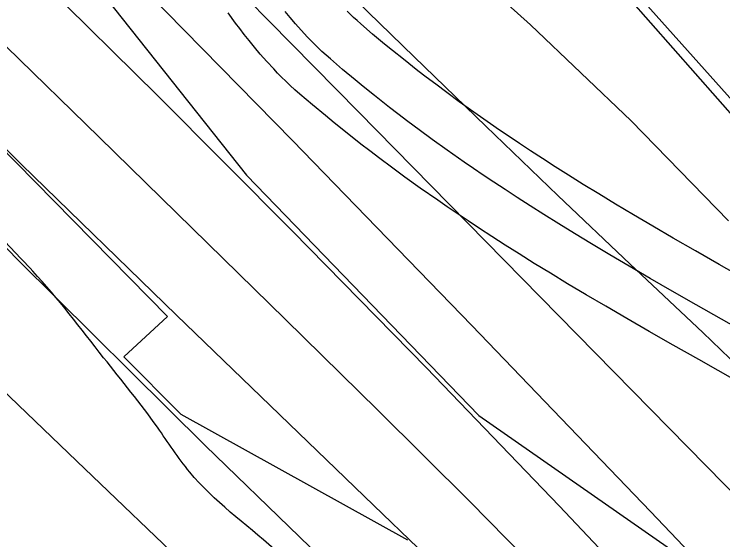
# Model space of a CAD drawing. Extents: x 3279314 to 3317160, y 734079 to 759431.
# Drawn here: x 3308832.8 to 3309061.7, y 750744.8 to 750914.5 of the extents above; entities that cross this region are included whole.
import ezdxf

# ---------------------------------------------------------------- set-up
doc = ezdxf.new("R2010")
doc.units = 0
for name, color, linetype in [('V-RIVR-EDGE', 7, 'Continuous'), ('V-ROAD-CNTR', 7, 'Continuous'), ('V-RRAP-RVMT', 7, 'Continuous'), ('V-SITE-VEGE', 7, 'Continuous'), ('V-TOPO-DPTH', 7, 'Continuous'), ('V-TOPO-MAJR', 7, 'Continuous'), ('V-TOPO-MINR', 7, 'Continuous'), ('V-TOPO-WATR', 7, 'Continuous'), ('V-WETL-SWMP', 7, 'Continuous')]:
    doc.layers.add(name, color=color, linetype=linetype)

msp = doc.modelspace()

# ---------------------------------------------------------------- linework, layer by layer
at = {"layer": 'V-RIVR-EDGE'}
msp.add_spline([(3310321.13, 749040.23), (3310300.43, 749054.71), (3310291.48, 749060.21), (3310284.53, 749069.69), (3310279.08, 749082.15), (3310276.14, 749099.09), (3310273.16, 749101.58), (3310272.66, 749103.08), (3310274.17, 749108.55), (3310272.69, 749114.53), (3310270.22, 749124), (3310267.74, 749126.49), (3310257.78, 749125.02), (3310250.81, 749127.03), (3310248.83, 749130.03), (3310246.36, 749138), (3310246.37, 749142.98), (3310240.9, 749146.48), (3310227.47, 749153.98), (3310224.49, 749156.98), (3310223.53, 749170.92), (3310223.05, 749178.39), (3310221.57, 749182.88), (3310210.16, 749201.33), (3310196.27, 749220.28), (3310184.35, 749234.26), (3310180.89, 749244.22), (3310168.48, 749260.69), (3310132.24, 749302.6), (3310100.95, 749338.04), (3310093.01, 749349.51), (3310080.1, 749360.99), (3310068.19, 749377.95), (3310063.22, 749384.44), (3310063.24, 749392.9), (3310059.28, 749401.38), (3310050.84, 749409.37), (3310038.9, 749415.37), (3310032.93, 749417.88), (3310031.94, 749421.36), (3310031.97, 749431.32), (3310027.51, 749441.79), (3310013.62, 749463.24), (3310002.21, 749480.19), (3309996.75, 749484.69), (3309989.8, 749494.17), (3309966.47, 749525.1), (3309915.81, 749577.01), (3309885.51, 749606.96), (3309870.12, 749627.91), (3309858.72, 749646.37), (3309848.3, 749660.83), (3309832.41, 749680.29), (3309811.56, 749707.23), (3309792.19, 749727.7), (3309770.83, 749747.17), (3309749.97, 749767.14), (3309721.15, 749794.1), (3309694.33, 749821.55), (3309675.95, 749841.02), (3309647.16, 749875.94), (3309632.27, 749893.91), (3309623.81, 749897.91), (3309619.35, 749905.89), (3309612.4, 749914.37), (3309608.42, 749917.87), (3309602.95, 749917.88), (3309597.97, 749917.89), (3309593.49, 749919.4), (3309591.01, 749923.39), (3309589.53, 749928.87), (3309582.58, 749936.85), (3309559.72, 749955.33), (3309517.49, 749996.77), (3309500.12, 750016.73), (3309486.72, 750038.67), (3309451.96, 750074.11), (3309414.2, 750111.55), (3309372.47, 750150), (3309355.08, 750165.97), (3309348.13, 750174.95), (3309345.66, 750180.94), (3309337.24, 750197.39), (3309328.3, 750210.36), (3309324.84, 750220.82), (3309324.86, 750227.79), (3309323.88, 750231.78), (3309308.97, 750246.75), (3309301.02, 750253.25), (3309289.58, 750255.27), (3309275.65, 750261.28), (3309266.21, 750269.27), (3309256.29, 750285.23), (3309242.39, 750304.18), (3309232.48, 750324.13), (3309226.56, 750344.06), (3309225.09, 750354.02), (3309225.1, 750360.49), (3309226.61, 750366.47), (3309226.63, 750374.93), (3309224.66, 750381.91), (3309217.72, 750394.37), (3309214.25, 750402.35), (3309208.81, 750416.8), (3309202.88, 750437.23), (3309195.97, 750461.15), (3309191.05, 750483.07), (3309177.66, 750507.51), (3309165.75, 750523.97), (3309142.39, 750541.95), (3309121.53, 750561.92), (3309087.25, 750593.38), (3309058.44, 750623.32), (3309023.66, 750653.78), (3308984.89, 750682.26), (3308965.52, 750701.73), (3308934.71, 750725.21), (3308916.82, 750741.69), (3308889.5, 750766.65), (3308879.07, 750781.12), (3308861.7, 750803.57), (3308838.86, 750831.51), (3308825.46, 750846.48), (3308814.55, 750864.44), (3308799.66, 750884.89), (3308786.77, 750907.83), (3308769.91, 750936.75), (3308755.5, 750949.23), (3308730.15, 750966.23), (3308702.32, 750989.7), (3308667.03, 751014.68), (3308635.22, 751038.16), (3308607.37, 751054.17), (3308596.45, 751066.15), (3308577.55, 751076.15), (3308544.74, 751098.14), (3308515.42, 751122.12), (3308480.63, 751147.1), (3308431.9, 751178.59), (3308381.19, 751210.58), (3308313.08, 751254.57), (3308298.17, 751264.07), (3308277.31, 751288.02), (3308255.95, 751308.99), (3308247.01, 751317.97), (3308234.57, 751321.99), (3308223.13, 751325), (3308216.67, 751329.5), (3308211.21, 751335.99), (3308207.75, 751346.95), (3308191.84, 751357.45), (3308167.47, 751369.96), (3308143.1, 751381.47), (3308114.75, 751393.99), (3308098.83, 751402), (3308065.53, 751427.97), (3308034.73, 751454.44), (3307987.99, 751482.94), (3307953.18, 751501.95), (3307919.38, 751524.44), (3307889.04, 751538.95), (3307842.78, 751558.49), (3307826.37, 751569.48), (3307807.98, 751583.97), (3307787.11, 751600.95), (3307757.78, 751617.95), (3307730.93, 751635.94), (3307709.54, 751642.47), (3307686.18, 751660.95), (3307647.39, 751683.46), (3307590.22, 751719.45), (3307548.46, 751746.94), (3307501.72, 751774.94), (3307418.18, 751822.45), (3307378.91, 751849.94), (3307352.06, 751864.44), (3307323.22, 751882.44), (3307282.93, 751899.97), (3307232.7, 751923.5), (3307180.99, 751954.99), (3307151.19, 751984.94), (3307118.88, 752007.93), (3307079.59, 752027.95), (3307037.81, 752048.46), (3306959.2, 752074.05), (3306908.45, 752091.61), (3306835.32, 752115.69), (3306813.43, 752124.71), (3306798, 752129.23), (3306775.59, 752128.29), (3306737.24, 752125.39), (3306707.36, 752121.48), (3306675.99, 752124.05), (3306640.67, 752138.08), (3306619.79, 752149.59), (3306586.97, 752168.09), (3306556.14, 752186.09), (3306540.22, 752191.11), (3306530.77, 752196.11), (3306523.31, 752198.12), (3306509.86, 752198.66), (3306494.43, 752199.19), (3306481.99, 752202.21), (3306455.62, 752212.73), (3306426.27, 752223.26), (3306394.43, 752235.79), (3306377.52, 752244.3), (3306357.63, 752254.8), (3306340.22, 752261.82), (3306315.84, 752271.84), (3306291.96, 752278.87), (3306250.66, 752292.41), (3306229.29, 752305.91), (3306214.86, 752312.92), (3306196.46, 752320.43), (3306178.54, 752322.47), (3306158.63, 752327.5), (3306122.35, 752354.48), (3306083.1, 752388.93), (3306035.88, 752426.89), (3305994.62, 752454.38), (3305960.83, 752483.35), (3305942.93, 752491.36), (3305925.51, 752496.38), (3305911.08, 752501.39), (3305890.21, 752519.37), (3305880.28, 752528.36), (3305854.92, 752543.36), (3305817.11, 752558.39), (3305791.24, 752567.92), (3305763.88, 752577.45), (3305740.5, 752586.47), (3305713.14, 752599.98), (3305680.82, 752615.99), (3305651.97, 752630.01), (3305614.66, 752644.04), (3305572.38, 752660.58), (3305548.49, 752666.61), (3305515.65, 752676.65), (3305473.87, 752696.18), (3305452.48, 752705.69), (3305406.24, 752733.19), (3305373.44, 752759.66), (3305338.65, 752786.14), (3305328.71, 752794.13), (3305312.3, 752802.64), (3305286.93, 752813.66), (3305252.11, 752826.69), (3305242.16, 752830.2), (3305208.83, 752844.72), (3305177.02, 752867.21), (3305143.72, 752892.19), (3305118.38, 752915.16), (3305099, 752933.13), (3305078.61, 752943.14), (3305068.68, 752953.62), (3305059.76, 752971.57), (3305047.83, 752980.06), (3305022.47, 752992.58), (3305004.56, 752998.1), (3304987.64, 753004.11), (3304962.77, 753016.13), (3304950.35, 753026.12), (3304927, 753047.59), (3304902.65, 753069.06), (3304884.27, 753085.54), (3304875.32, 753093.03), (3304866.37, 753098.53), (3304851.45, 753104.04), (3304833.04, 753108.07), (3304825.58, 753113.07), (3304814.14, 753120.56), (3304795.25, 753131.07), (3304772.88, 753147.56), (3304761.44, 753154.06), (3304763.94, 753158.04), (3304771.92, 753160.01), (3304783.88, 753164.96), (3304789.87, 753171.91), (3304791.88, 753177.39), (3304788.41, 753185.36), (3304783.94, 753189.36), (3304774.98, 753188.88), (3304768, 753187.9), (3304759.52, 753180.45), (3304750.53, 753171.51), (3304743.06, 753171.03), (3304737.09, 753172.04), (3304729.16, 753187.5), (3304721.73, 753203.95), (3304719.77, 753216.4), (3304715.85, 753239.82), (3304713.88, 753252.27), (3304707.95, 753266.73), (3304696.05, 753288.66), (3304696.05, 753291.15), (3304698.05, 753293.14), (3304721.87, 753260.22), (3304725.85, 753259.21), (3304731.83, 753261.69), (3304735.33, 753264.17), (3304733.35, 753270.15), (3304720.92, 753276.65), (3304713.96, 753281.65), (3304711.48, 753286.14), (3304713.98, 753291.11), (3304717.98, 753296.58), (3304717.99, 753300.56), (3304718.5, 753307.03), (3304717.02, 753313.51), (3304711.57, 753324.98), (3304706.64, 753344.91), (3304708.16, 753355.36), (3304713.67, 753366.3), (3304719.16, 753370.27), (3304720.66, 753373.26), (3304721.2, 753393.17), (3304720.24, 753405.62), (3304722.25, 753412.09), (3304722.76, 753416.07), (3304717.78, 753416.58), (3304715.78, 753414.1), (3304705.78, 753396.7), (3304698.79, 753388.75), (3304690.8, 753382.79), (3304689.3, 753379.81), (3304686.29, 753369.36), (3304679.29, 753358.92), (3304660.84, 753349), (3304644.89, 753343.07), (3304640.41, 753343.08), (3304636.93, 753344.58), (3304631.46, 753345.09), (3304617.01, 753341.14), (3304603.55, 753337.19), (3304582.13, 753334.26), (3304568.69, 753336.28), (3304558.23, 753332.33), (3304554.24, 753329.85), (3304552.23, 753325.37), (3304552.22, 753319.89), (3304556.69, 753317.39), (3304565.16, 753317.37), (3304576.61, 753317.34), (3304598.04, 753325.26), (3304606.01, 753325.24), (3304613.48, 753325.22), (3304648.36, 753335.09), (3304667.78, 753333.55), (3304668.76, 753326.58), (3304665.26, 753321.61), (3304643.84, 753318.67), (3304628.9, 753317.21), (3304618.94, 753317.24), (3304605.48, 753310.3), (3304596.99, 753303.35), (3304588.02, 753300.88), (3304567.61, 753299.44), (3304549.68, 753299.98), (3304541.72, 753301.99), (3304535.25, 753305.49), (3304526.8, 753311.99), (3304519.87, 753327.44), (3304518.9, 753335.41), (3304521.39, 753337.4), (3304525.87, 753336.89), (3304526.84, 753326.93), (3304529.33, 753326.92), (3304534.81, 753329.4), (3304537.33, 753338.35), (3304537.34, 753342.34), (3304537.86, 753354.29), (3304541.37, 753363.24), (3304546.86, 753368.71), (3304559.32, 753371.16), (3304574.27, 753376.6), (3304588.22, 753378.06), (3304594.7, 753384.02), (3304597.71, 753389.99), (3304596.72, 753393.48), (3304592.24, 753395.98), (3304585.76, 753391.02), (3304573.81, 753391.05), (3304554.38, 753389.6), (3304538.93, 753384.66), (3304531.44, 753374.72), (3304526.44, 753364.27), (3304528.89, 753350.82), (3304526.89, 753347.34), (3304520.9, 753341.38), (3304515.92, 753340.9), (3304509.95, 753341.41), (3304494.53, 753349.41), (3304491.56, 753355.9), (3304490.57, 753360.38), (3304490.59, 753365.36), (3304496.09, 753376.8), (3304507.09, 753394.7), (3304515.59, 753407.62), (3304516.11, 753419.07), (3304517.12, 753423.55), (3304526.1, 753431), (3304531.1, 753437.46), (3304532.61, 753445.92), (3304524.17, 753453.41), (3304521.69, 753458.9), (3304530.68, 753468.83), (3304541.15, 753474.28), (3304555.1, 753477.24), (3304557.09, 753479.22), (3304557.1, 753482.71), (3304543.16, 753483.24), (3304520.26, 753482.8), (3304499.35, 753484.84), (3304485.9, 753485.38), (3304474.95, 753484.41), (3304448.54, 753476.5), (3304441.56, 753474.53), (3304417.11, 753455.17), (3304393.67, 753438.3), (3304387.18, 753431.34), (3304378.71, 753431.36), (3304357.3, 753430.92), (3304348.83, 753429.94), (3304343.84, 753425.97), (3304328.37, 753410.58), (3304326.37, 753409.58), (3304314.92, 753410.11), (3304308.96, 753414.61), (3304303.5, 753421.09), (3304279.16, 753448.54), (3304275.21, 753458.51), (3304275.22, 753462.99), (3304280.21, 753469.45), (3304287.22, 753484.87), (3304290.73, 753495.82), (3304296.22, 753498.79), (3304306.68, 753501.26), (3304317.16, 753508.2), (3304337.61, 753522.09), (3304349.57, 753526.54), (3304379.96, 753532.94), (3304408.85, 753538.85), (3304418.82, 753542.31), (3304423.32, 753547.77), (3304423.33, 753551.76), (3304423.33, 753553.75), (3304421.84, 753554.75), (3304418.35, 753551.77), (3304410.38, 753551.79), (3304404.9, 753551.3), (3304391.95, 753548.35), (3304380.99, 753545.89), (3304368.53, 753544.42), (3304359.07, 753542.95), (3304347.6, 753538), (3304334.64, 753532.06), (3304327.66, 753526.6), (3304316.68, 753518.16), (3304306.22, 753513.7), (3304279.82, 753511.28), (3304275.34, 753513.78), (3304273.85, 753513.78), (3304261.39, 753511.33), (3304257.92, 753514.82), (3304257.94, 753522.79), (3304258.95, 753529.76), (3304264.43, 753532.23), (3304275.4, 753536.19), (3304283.38, 753540.65), (3304289.88, 753553.08)], degree=3, dxfattribs=at)
at = {"layer": 'V-ROAD-CNTR'}
for points in [[(3309072.77, 750792.32), (3309053.95, 750802.94), (3309045.7, 750807.62), (3309037.97, 750812.03), (3309030.72, 750816.21), (3309023.93, 750820.17), (3309017.57, 750823.91), (3309011.62, 750827.47), (3309006.05, 750830.84), (3309000.84, 750834.04), (3308995.97, 750837.08), (3308991.42, 750839.96), (3308987.16, 750842.7), (3308983.17, 750845.29), (3308979.45, 750847.75), (3308975.96, 750850.09), (3308972.71, 750852.3), (3308969.64, 750854.4), (3308963.97, 750858.37), (3308959.02, 750861.92), (3308954.71, 750865.07), (3308950.95, 750867.88), (3308947.67, 750870.36), (3308944.8, 750872.58), (3308939.85, 750876.47), (3308936.14, 750879.46), (3308933.35, 750881.75), (3308929.23, 750885.19), (3308925.11, 750888.72), (3308923.53, 750890.11), (3308922.01, 750891.5), (3308920.58, 750892.86), (3308919.22, 750894.2), (3308917.92, 750895.5), (3308916.67, 750896.81), (3308914.4, 750899.26), (3308912.31, 750901.62), (3308910.42, 750903.86), (3308908.69, 750905.98), (3308907.12, 750907.97), (3308905.69, 750909.85), (3308904.34, 750911.64), (3308901.97, 750914.93)], [(3309080.15, 750805.37), (3309061.34, 750815.99), (3309053.12, 750820.65), (3309045.43, 750825.05), (3309038.24, 750829.19), (3309031.51, 750833.11), (3309025.23, 750836.81), (3309019.35, 750840.32), (3309013.87, 750843.65), (3309008.74, 750846.8), (3309003.95, 750849.78), (3308999.48, 750852.61), (3308995.3, 750855.3), (3308991.4, 750857.84), (3308987.75, 750860.25), (3308984.35, 750862.53), (3308981.16, 750864.68), (3308978.19, 750866.73), (3308972.64, 750870.61), (3308967.82, 750874.07), (3308963.62, 750877.14), (3308959.97, 750879.86), (3308956.79, 750882.28), (3308954.01, 750884.41), (3308949.19, 750888.21), (3308945.6, 750891.1), (3308942.92, 750893.3), (3308938.92, 750896.64), (3308934.95, 750900.04), (3308933.56, 750901.27), (3308932.24, 750902.48), (3308930.98, 750903.66), (3308929.79, 750904.83), (3308928.66, 750905.98), (3308927.57, 750907.1), (3308925.53, 750909.31), (3308923.66, 750911.43), (3308921.96, 750913.44), (3308920.4, 750915.36)], [(3309080.15, 750805.37), (3309061.34, 750815.99), (3309053.12, 750820.65), (3309045.43, 750825.05), (3309038.24, 750829.19), (3309031.51, 750833.11), (3309025.23, 750836.81), (3309019.35, 750840.32), (3309013.87, 750843.65), (3309008.74, 750846.8), (3309003.95, 750849.78), (3308999.48, 750852.61), (3308995.3, 750855.3), (3308991.4, 750857.84), (3308987.75, 750860.25), (3308984.35, 750862.53), (3308981.16, 750864.68), (3308978.19, 750866.73), (3308972.64, 750870.61), (3308967.82, 750874.07), (3308963.62, 750877.14), (3308959.97, 750879.86), (3308956.79, 750882.28), (3308954.01, 750884.41), (3308949.19, 750888.21), (3308945.6, 750891.1), (3308942.92, 750893.3), (3308938.92, 750896.64), (3308934.95, 750900.04), (3308933.56, 750901.27), (3308932.24, 750902.48), (3308930.98, 750903.66), (3308929.79, 750904.83), (3308928.66, 750905.98), (3308927.57, 750907.1), (3308925.53, 750909.31), (3308923.66, 750911.43), (3308921.96, 750913.44), (3308920.4, 750915.36)], [(3309068.72, 750829.05), (3309060.54, 750833.69), (3309052.89, 750838.06), (3309045.75, 750842.17), (3309039.1, 750846.05), (3309032.88, 750849.71), (3309027.09, 750853.18), (3309021.68, 750856.45), (3309016.64, 750859.55), (3309011.93, 750862.49), (3309007.54, 750865.26), (3309003.45, 750867.89), (3308999.62, 750870.38), (3308996.06, 750872.74), (3308992.73, 750874.96), (3308989.62, 750877.07), (3308986.74, 750879.05), (3308981.31, 750882.85), (3308976.61, 750886.22), (3308972.54, 750889.2), (3308968.99, 750891.85), (3308965.9, 750894.19), (3308963.23, 750896.25), (3308958.53, 750899.95), (3308955.06, 750902.74), (3308952.48, 750904.85), (3308948.61, 750908.09), (3308944.79, 750911.36), (3308943.59, 750912.42), (3308942.46, 750913.45), (3308941.39, 750914.47), (3308940.37, 750915.47)]]:
    msp.add_lwpolyline(points, dxfattribs=at)
at = {"layer": 'V-RRAP-RVMT'}
for p, q in [((3308789.51, 750911.14), (3308882.3, 750816.89)), ((3308882.3, 750816.89), (3308868.18, 750803.81)), ((3308868.18, 750803.81), (3308886.65, 750785.38)), ((3308886.65, 750785.38), (3308959.86, 750744.75))]:
    msp.add_line(p, q, dxfattribs=at)
at = {"layer": 'V-SITE-VEGE'}
msp.add_lwpolyline([(3308261.94, 751612.88), (3308529.59, 751316.12), (3308616.58, 751228.08), (3308671.21, 751181.42), (3308732.71, 751134.72), (3308759.92, 751093.37), (3308788.67, 751022.84), (3308831.19, 750959.09), (3308907.84, 750862.54), (3308982.88, 750784.86), (3309070.03, 750724.28), (3309089.8, 750712.17), (3309089.8, 755677.94)], dxfattribs=at)
at = {"layer": 'V-TOPO-DPTH'}
for points in [[(3307949.15, 751810.38), (3308560.82, 751235.32), (3308574.34, 751222.51), (3308587.81, 751209.64), (3308601.18, 751196.67), (3308614.48, 751183.64), (3308617.2, 751180.96), (3308629.09, 751169.21), (3308640.97, 751157.45), (3308652.82, 751145.66), (3308664.66, 751133.86), (3308676.48, 751122.04), (3308688.3, 751110.22), (3308700.11, 751098.39), (3308711.91, 751086.56), (3308805.87, 750992.31), (3308864.45, 750933.16), (3308922.77, 750873.74), (3308980.68, 750813.93), (3309038.33, 750753.87), (3309151.76, 750634.88)], [(3309067.22, 750666.07), (3309038.53, 750696.72), (3309009.53, 750727.09), (3308980.09, 750757.02), (3308950.34, 750786.65), (3308920.36, 750816.06), (3308890.35, 750845.44), (3308860.31, 750874.79), (3308830.26, 750904.12), (3308813.57, 750920.39), (3308775.26, 750957.95), (3308737.09, 750995.65), (3308699.13, 751033.56), (3308661.31, 751071.61), (3308578.62, 751155.28), (3308566.07, 751167.86), (3308553.44, 751180.34), (3308540.68, 751192.7), (3308527.84, 751204.98), (3308372.76, 751351.77)], [(3309067.22, 750666.07), (3309038.53, 750696.72), (3309009.53, 750727.09), (3308980.09, 750757.02), (3308950.34, 750786.65), (3308920.36, 750816.06), (3308890.35, 750845.44), (3308860.31, 750874.79), (3308830.26, 750904.12), (3308813.57, 750920.39), (3308775.26, 750957.95), (3308737.09, 750995.65), (3308699.13, 751033.56), (3308661.31, 751071.61), (3308578.62, 751155.28), (3308566.07, 751167.86), (3308553.44, 751180.34), (3308540.68, 751192.7), (3308527.84, 751204.98), (3308372.76, 751351.77)], [(3308336.28, 751271.59), (3308457.88, 751215.16), (3308465.12, 751211.51), (3308472.18, 751207.55), (3308478.96, 751203.14), (3308485.57, 751198.42), (3308491.92, 751193.36), (3308498.13, 751188.13), (3308504.13, 751182.65), (3308509.98, 751177.01), (3308526.71, 751160.22), (3308527.41, 751159.51), (3308528.11, 751158.8), (3308528.8, 751158.07), (3308529.49, 751157.35), (3308716.66, 750957.04), (3308775.1, 750895.59), (3308834.26, 750834.85), (3308894.48, 750775.16), (3308955.41, 750716.18), (3309068.91, 750608.26)], [(3308336.28, 751271.59), (3308457.88, 751215.16), (3308465.12, 751211.51), (3308472.18, 751207.55), (3308478.96, 751203.14), (3308485.57, 751198.42), (3308491.92, 751193.36), (3308498.13, 751188.13), (3308504.13, 751182.65), (3308509.98, 751177.01), (3308526.71, 751160.22), (3308527.41, 751159.51), (3308528.11, 751158.8), (3308528.8, 751158.07), (3308529.49, 751157.35), (3308716.66, 750957.04), (3308775.1, 750895.59), (3308834.26, 750834.85), (3308894.48, 750775.16), (3308955.41, 750716.18), (3309068.91, 750608.26)]]:
    msp.add_lwpolyline(points, dxfattribs=at)
at = {"layer": 'V-TOPO-MAJR'}
msp.add_lwpolyline([(3309063.53, 750847.82), (3309032.19, 750880.08), (3308999.58, 750911.06), (3308966.13, 750941.18), (3308954.73, 750951.03), (3308926.48, 750975.75), (3308898.42, 751000.67), (3308870.65, 751025.92), (3308843.07, 751051.38), (3308815.81, 751077.17), (3308788.78, 751103.2), (3308762.08, 751129.58), (3308735.62, 751156.19), (3308673.75, 751219.21), (3308656.72, 751236.54), (3308639.68, 751253.86), (3308622.62, 751271.17), (3308605.55, 751288.46), (3307895.8, 752007.09)], dxfattribs=at)
at = {"layer": 'V-TOPO-MINR'}
for points in [[(3309121.83, 750702.06), (3309008.67, 750817.2), (3308944, 750882.97), (3308879.29, 750948.7), (3308814.55, 751014.4), (3308749.77, 751080.06), (3308609.61, 751222.07), (3308607.95, 751223.75), (3308606.28, 751225.41), (3308604.62, 751227.08), (3308602.94, 751228.73), (3308576.43, 751254.89), (3308561.45, 751269.57), (3308546.4, 751284.18), (3308531.26, 751298.7), (3308516.06, 751313.16), (3307693.1, 752090.84)], [(3309151.76, 750634.88), (3309038.33, 750753.87), (3308980.68, 750813.93), (3308922.77, 750873.74), (3308864.45, 750933.16), (3308805.87, 750992.31), (3308711.91, 751086.56), (3308700.11, 751098.39), (3308688.3, 751110.22), (3308676.48, 751122.04), (3308664.66, 751133.86), (3308652.82, 751145.66), (3308640.97, 751157.45), (3308629.09, 751169.21), (3308617.2, 751180.96), (3308614.48, 751183.64), (3308601.18, 751196.67), (3308587.81, 751209.64), (3308574.34, 751222.51), (3308560.82, 751235.32), (3307949.15, 751810.38)], [(3309236.66, 750694.71), (3309036.58, 750918.18), (3309000.45, 750956.49), (3308963.08, 750993.49), (3308923.86, 751028.52), (3308883.4, 751062.23), (3308831.13, 751103.54), (3308815.98, 751115.74), (3308800.99, 751128.11), (3308786.23, 751140.76), (3308771.63, 751153.59), (3308757.26, 751166.7), (3308743.07, 751179.98), (3308729.15, 751193.54), (3308715.39, 751207.28), (3308677.01, 751246.39), (3308666.52, 751257.1), (3308656.05, 751267.82), (3308645.6, 751278.56), (3308635.16, 751289.31), (3308407.72, 751524.04)], [(3309123.99, 750633.26), (3309051.35, 750710.85), (3309008.86, 750755.74), (3308966.04, 750800.31), (3308922.73, 750844.41), (3308879.1, 750888.19), (3308842.43, 750924.57), (3308816.87, 750949.91), (3308791.3, 750975.23), (3308765.71, 751000.54), (3308740.1, 751025.83), (3308714.51, 751051.13), (3308688.94, 751076.46), (3308663.4, 751101.82), (3308637.89, 751127.21), (3308610.8, 751154.22), (3308590.41, 751174.35), (3308569.89, 751194.34), (3308549.18, 751214.13), (3308528.33, 751233.79), (3308280.68, 751465.01)], [(3309078.52, 750789.32), (3309055.31, 750811.67), (3309031.81, 750833.76), (3309008.41, 750855.95), (3308985.15, 750878.29), (3308961.99, 750900.72), (3308920.98, 750940.7), (3308877.52, 750983.33), (3308834.24, 751026.15), (3308791.24, 751069.25), (3308748.42, 751112.53), (3308642.15, 751220.63), (3308632.68, 751230.23), (3308623.2, 751239.82), (3308613.69, 751249.38), (3308604.17, 751258.93), (3308429.98, 751433.09)], [(3309069.44, 750636.92), (3309053.18, 750654.03), (3309036.61, 750670.83), (3309019.83, 750687.43), (3309002.88, 750703.86), (3308985.91, 750720.29), (3308968.93, 750736.69), (3308951.93, 750753.08), (3308885.28, 750817.26), (3308835.2, 750866), (3308785.48, 750915.08), (3308736.29, 750964.69), (3308687.44, 751014.66), (3308550.38, 751156.36), (3308544.68, 751162.2), (3308538.93, 751168.01), (3308533.14, 751173.76), (3308527.31, 751179.47), (3308434.2, 751269.74), (3308395.48, 751306.08), (3308355.99, 751341.56)], [(3309068.91, 750608.26), (3308955.41, 750716.18), (3308894.48, 750775.16), (3308834.26, 750834.85), (3308775.1, 750895.59), (3308716.66, 750957.04), (3308529.49, 751157.35), (3308528.8, 751158.07), (3308528.11, 751158.8), (3308527.41, 751159.51), (3308526.71, 751160.22), (3308509.98, 751177.01), (3308504.13, 751182.65), (3308498.13, 751188.13), (3308491.92, 751193.36), (3308485.57, 751198.42), (3308478.96, 751203.14), (3308472.18, 751207.55), (3308465.12, 751211.51), (3308457.88, 751215.16), (3308336.28, 751271.59)], [(3309076.01, 750556.1), (3309058.07, 750573.41), (3308967.03, 750660.85), (3308929.05, 750697.3), (3308891.07, 750733.75), (3308853.07, 750770.17), (3308815.05, 750806.58), (3308776.26, 750842.06), (3308736.46, 750876.29), (3308695.13, 750908.67), (3308652.79, 750939.81), (3308495.01, 751050.37), (3308489.86, 751054.07), (3308484.76, 751057.84), (3308479.74, 751061.72), (3308474.78, 751065.68), (3308474.15, 751066.2), (3308469.57, 751069.97), (3308465.01, 751073.77), (3308460.48, 751077.62), (3308455.98, 751081.49)]]:
    msp.add_lwpolyline(points, dxfattribs=at)
at = {"layer": 'V-TOPO-WATR'}
msp.add_lwpolyline([(3309067.22, 750666.07), (3309038.53, 750696.72), (3309009.53, 750727.09), (3308980.09, 750757.02), (3308950.34, 750786.65), (3308920.36, 750816.06), (3308890.35, 750845.44), (3308860.31, 750874.79), (3308830.26, 750904.12), (3308813.57, 750920.39), (3308775.26, 750957.95), (3308737.09, 750995.65), (3308699.13, 751033.56), (3308661.31, 751071.61), (3308578.62, 751155.28), (3308566.07, 751167.86), (3308553.44, 751180.34), (3308540.68, 751192.7), (3308527.84, 751204.98), (3308372.76, 751351.77)], dxfattribs=at)
at = {"layer": 'V-WETL-SWMP'}
msp.add_line((3308882.87, 751088.58), (3309169.12, 750763.07), dxfattribs=at)
msp.add_line((3308882.87, 751088.58), (3309169.12, 750763.07), dxfattribs=at)

doc.saveas('drawing.dxf')
